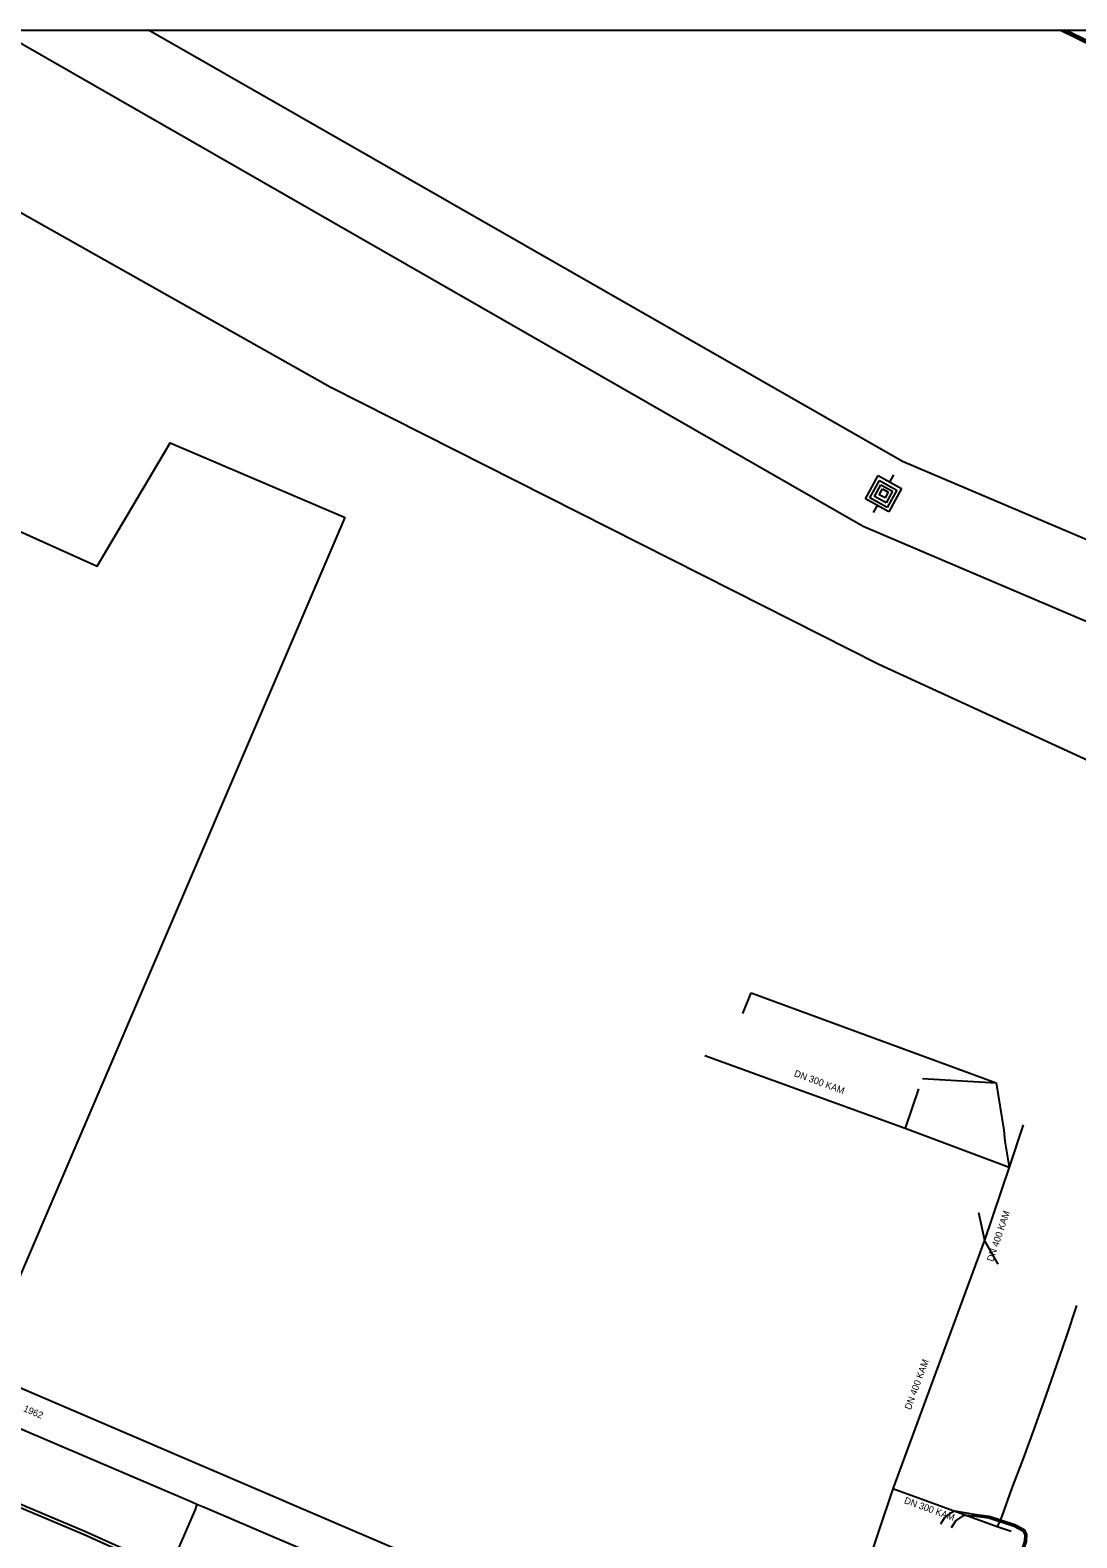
# Model space of a CAD drawing. Extents: x -596024 to -594475, y -1163820 to -1161957.
# Drawn here: x -594846.3 to -594722.7, y -1162134.9 to -1161956.9 of the extents above; entities that cross this region are included whole.
import ezdxf

# ---------------------------------------------------------------- set-up
doc = ezdxf.new("R2010")
doc.units = 0
for name, color, linetype in [('Vrstva 1', 7, 'Continuous'), ('Vrstva 12', 7, 'Continuous'), ('Vrstva 13', 7, 'Continuous'), ('Vrstva 15', 7, 'Continuous'), ('Vrstva 22', 7, 'Continuous'), ('Vrstva 42', 7, 'Continuous'), ('Vrstva 44', 7, 'Continuous'), ('Vrstva 47', 7, 'Continuous'), ('Vrstva 50', 7, 'Continuous'), ('Vrstva 53', 7, 'Continuous'), ('Vrstva 55', 7, 'Continuous'), ('Vrstva 58', 7, 'Continuous'), ('Vrstva 63', 7, 'Continuous'), ('Vrstva 9', 7, 'Continuous')]:
    doc.layers.add(name, color=color, linetype=linetype)

# ---------------------------------------------------------------- blocks, each defined once
blk = doc.blocks.new('WN200')
at = {"layer": 'Vrstva 53'}
for points in [[(0, 6.3), (0, 10.136)], [(-6.299, 6.3), (6.299, 6.3)], [(-6.299, -6.3), (-6.299, 6.3)], [(-4.724, 4.625), (4.724, 4.625)], [(-4.724, -4.823), (-4.724, 4.625)], [(-3.149, 3.151), (3.149, 3.151)], [(-3.149, -3.151), (-3.149, 3.151)], [(-1.575, -1.378), (-1.575, 1.772)], [(-1.575, 1.772), (1.575, 1.772)], [(1.575, 1.772), (1.575, -1.378)], [(3.149, 3.151), (3.149, -3.151)], [(4.724, 4.625), (4.724, -4.823)], [(6.299, 6.3), (6.299, -6.3)], [(6.299, -6.3), (-6.299, -6.3)], [(4.724, -4.823), (-4.724, -4.823)], [(3.149, -3.151), (-3.149, -3.151)], [(1.575, -1.378), (-1.575, -1.378)], [(0, -6.3), (0, -10.136)]]:
    blk.add_lwpolyline(points, dxfattribs=at)

msp = doc.modelspace()

# ---------------------------------------------------------------- linework, layer by layer
at = {"layer": 'Vrstva 1'}
for p, q in [((-594762.142, -1162072.987), (-594761.144, -1162070.562)), ((-594761.144, -1162070.562), (-594732.225, -1162081.182)), ((-594740.905, -1162080.658), (-594732.225, -1162081.182)), ((-594732.225, -1162081.182), (-594731.325, -1162086.762)), ((-594741.373, -1162081.875), (-594742.963, -1162086.552)), ((-594729.027, -1162086.143), (-594730.665, -1162091.141)), ((-594734.296, -1162096.501), (-594733.605, -1162099.781)), ((-594731.961, -1162102.608), (-594733.605, -1162099.781))]:
    msp.add_line(p, q, dxfattribs=at)
msp.add_lwpolyline([(-594722.74, -1162107.458), (-594723.938, -1162111.171), (-594725.075, -1162114.464), (-594726.333, -1162118.116), (-594727.65, -1162121.769), (-594729.027, -1162125.541), (-594730.404, -1162129.134), (-594731.542, -1162132.367), (-594732.081, -1162133.624)], dxfattribs=at)
at = {"layer": 'Vrstva 13'}
for p, q in [((-594827.244, -1162130.649), (-594826.623, -1162130.917)), ((-594826.623, -1162130.917), (-594826.82, -1162131.55)), ((-594826.623, -1162130.917), (-594825.39, -1162131.442)), ((-594826.82, -1162131.55), (-594829.752, -1162138.302)), ((-594825.39, -1162131.442), (-594661.497, -1162201.455))]:
    msp.add_line(p, q, dxfattribs=at)
for points in [[(-595078.908, -1162012.46), (-595067.73, -1162017.42), (-595065.08, -1162018.44), (-594997.08, -1162047.37), (-594955.55, -1162065.41), (-594939.29, -1162072.9), (-594936.52, -1162074.16), (-594923.87, -1162075.93), (-594910.2, -1162085.83), (-594902.18, -1162091.86), (-594900.73, -1162093.05), (-594899.52, -1162093.99), (-594898.81, -1162094.53), (-594891.57, -1162097.97), (-594883.253, -1162101.678), (-594870.37, -1162107.41), (-594778.03, -1162146.97), (-594708.7, -1162177.08), (-594658.923, -1162198.2)], [(-594921.367, -1162088.968), (-594885.044, -1162105.961), (-594884.878, -1162106.048), (-594827.244, -1162130.649)]]:
    msp.add_lwpolyline(points, dxfattribs=at)
at = {"layer": 'Vrstva 22'}
msp.add_lwpolyline([(-594476.87, -1162175.29), (-594509.12, -1162152.12), (-594535.35, -1162134.16), (-594570.58, -1162110.16), (-594582.03, -1162103.66), (-594592.86, -1162096.04), (-594593.83, -1162095.56), (-594609.83, -1162088.03), (-594610.25, -1162087.87), (-594659.88, -1162068.49), (-594665.28, -1162066.38), (-594698.94, -1162053.42), (-594746.09, -1162031.77), (-594763.28, -1162023.08), (-594810.88, -1161999.03), (-594853.79, -1161974.89), (-594885.054, -1161956.88)], dxfattribs=at)
at = {"layer": 'Vrstva 42'}
for points in [[(-594724.222, -1161956.88), (-594721.28, -1161958.28)], [(-594724.222, -1161956.88), (-594721.28, -1161958.28), (-594718.92, -1161959.08), (-594716.44, -1161960.9), (-594699.12, -1161969.24), (-594697.42, -1161969.22), (-594696.54, -1161969.35), (-594694.33, -1161971.95), (-594686.65, -1161975.65), (-594684.48, -1161976.66), (-594682.65, -1161976.93), (-594679.12, -1161979.26), (-594660.26, -1161988.4), (-594636.4, -1161999.74), (-594634.82, -1161999.93), (-594632.01, -1162001.79), (-594616.71, -1162009.35), (-594601.16, -1162016.76)]]:
    msp.add_lwpolyline(points, dxfattribs=at)
at = {"layer": 'Vrstva 44'}
for points in [[(-594897.711, -1162113.224), (-594897.659, -1162112.443), (-594897.203, -1162111.73), (-594891.67, -1162114.27), (-594878.67, -1162119), (-594873.42, -1162120.84), (-594854.55, -1162127.94), (-594839.87, -1162134.11), (-594825.09, -1162140.78), (-594817.14, -1162144.35), (-594807.51, -1162148.58), (-594782.23, -1162159.7), (-594776.89, -1162161.97), (-594769.64, -1162165.13), (-594762.3, -1162168.5), (-594754.5, -1162172.04), (-594749.77, -1162173.9), (-594746.29, -1162175.24), (-594745.226, -1162175.919)], [(-594737.477, -1162133.704), (-594736.976, -1162132.89), (-594736.005, -1162132.241), (-594734.87, -1162132.314), (-594733.091, -1162132.547), (-594730.099, -1162133.519), (-594729.055, -1162134.09), (-594728.829, -1162134.573), (-594728.856, -1162135.313), (-594732.048, -1162144.749), (-594733.707, -1162150.144), (-594736.065, -1162156.166), (-594736.507, -1162157.646), (-594737.704, -1162160.545), (-594738.064, -1162161.588), (-594740.781, -1162170.376), (-594742.348, -1162174.296), (-594743.559, -1162175.654), (-594745.226, -1162175.919)], [(-594738.75, -1162133.24), (-594738.301, -1162132.54), (-594737.557, -1162131.975), (-594737.115, -1162131.74), (-594734.844, -1162132.116), (-594733.047, -1162132.351), (-594730.019, -1162133.335), (-594728.901, -1162133.946), (-594728.627, -1162134.533), (-594728.658, -1162135.349), (-594731.858, -1162144.811), (-594733.519, -1162150.21), (-594735.875, -1162156.232), (-594736.319, -1162157.712), (-594737.516, -1162160.615), (-594737.874, -1162161.65), (-594740.589, -1162170.436), (-594742.498, -1162175.111)]]:
    msp.add_lwpolyline(points, dxfattribs=at)
at = {"layer": 'Vrstva 47'}
msp.add_lwpolyline([(-594721.28, -1161958.28), (-594724.222, -1161956.88)], dxfattribs=at)
at = {"layer": 'Vrstva 50'}
msp.add_lwpolyline([(-594573.27, -1162029.86), (-594578.17, -1162027.51), (-594584.69, -1162024.42), (-594585.97, -1162023.27), (-594588.49, -1162022.28), (-594594.36, -1162020.06), (-594601.16, -1162016.76), (-594616.71, -1162009.35), (-594632.01, -1162001.79), (-594634.82, -1161999.93), (-594636.4, -1161999.74), (-594660.26, -1161988.4), (-594679.12, -1161979.26), (-594682.65, -1161976.93), (-594684.48, -1161976.66), (-594686.65, -1161975.65), (-594694.33, -1161971.95), (-594696.54, -1161969.35), (-594697.42, -1161969.22), (-594699.12, -1161969.24), (-594716.44, -1161960.9), (-594718.92, -1161959.08), (-594721.28, -1161958.28), (-594724.222, -1161956.88)], dxfattribs=at)
at = {"layer": 'Vrstva 53'}
for p, q in [((-594850.151, -1161956.88), (-594747.926, -1162015.46)), ((-594743.26, -1162007.807), (-594832.368, -1161956.88)), ((-594475.47, -1162121.662), (-594743.26, -1162007.807)), ((-594747.926, -1162015.46), (-594475.47, -1162131.403))]:
    msp.add_line(p, q, dxfattribs=at)
at = {"layer": 'Vrstva 55'}
msp.add_line((-594857.29, -1162126.68), (-594809.117, -1162014.436), dxfattribs=at)
for points in [[(-594724.501, -1161956.88), (-594721.325, -1161958.391)], [(-594724.222, -1161956.88), (-594721.28, -1161958.28)], [(-594723.944, -1161956.88), (-594721.235, -1161958.169)], [(-594898.57, -1162015.96), (-594891.499, -1161999.782), (-594890.221, -1161996.861), (-594883.082, -1162000.072), (-594874.708, -1162003.838), (-594838.41, -1162020.157), (-594830.592, -1162006.931), (-594829.789, -1162005.591), (-594809.117, -1162014.436)]]:
    msp.add_lwpolyline(points, dxfattribs=at)
at = {"layer": 'Vrstva 58'}
for points in [[(-594724.598, -1161956.88), (-594716.492, -1161960.847), (-594699.289, -1161969.196), (-594696.648, -1161969.274), (-594694.435, -1161971.953), (-594684.648, -1161976.652), (-594682.707, -1161976.924), (-594679.483, -1161979.021), (-594636.688, -1161999.642), (-594634.824, -1161999.991), (-594632.028, -1162001.855), (-594620.611, -1162007.37), (-594593.233, -1162020.535), (-594585.971, -1162023.292), (-594584.456, -1162024.534), (-594570.243, -1162031.292), (-594544.147, -1162043.718), (-594542.71, -1162044.223), (-594533.312, -1162048.534), (-594531.992, -1162048.728), (-594530.438, -1162049.932), (-594505.779, -1162061.31), (-594487.565, -1162069.66), (-594475.47, -1162074.738)], [(-594825.272, -1162141.185), (-594840.047, -1162134.517), (-594854.714, -1162128.353)]]:
    msp.add_lwpolyline(points, dxfattribs=at)
at = {"layer": 'Vrstva 63'}
msp.add_lwpolyline([(-594475.47, -1163820.23), (-596024.42, -1163820.23), (-596024.42, -1161956.88), (-594475.47, -1161956.88)], close=True, dxfattribs=at)
at = {"layer": 'Vrstva 9'}
for p, q in [((-594731.325, -1162086.762), (-594731.205, -1162088.082)), ((-594731.205, -1162088.082), (-594730.665, -1162091.141)), ((-594730.665, -1162091.141), (-594733.605, -1162099.781)), ((-594733.605, -1162099.781), (-594744.405, -1162129.121)), ((-594744.405, -1162129.121), (-594749.085, -1162143.04))]:
    msp.add_line(p, q, dxfattribs=at)
for points in [[(-594766.633, -1162077.945), (-594742.963, -1162086.552), (-594730.665, -1162091.141)], [(-594730.427, -1162134.172), (-594732.081, -1162133.624), (-594744.405, -1162129.121)]]:
    msp.add_lwpolyline(points, dxfattribs=at)

# ---------------------------------------------------------------- block references
at = {"layer": 'Vrstva 47', "xscale": 0.24999999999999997, "yscale": 0.25000000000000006, "rotation": -28.99999999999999}
msp.add_blockref('WN200', (-594745.521, -1162011.623), dxfattribs=at)

# ---------------------------------------------------------------- texts
at = {"layer": 'Vrstva 12'}
for s, rotation, p in [('DN 300 KAM', 339.85255, (-594756.155, -1162080.378)), ('DN 400 KAM', 71.2077, (-594732.579, -1162102.363)), ('DN 400 KAM', 69.79143, (-594742.308, -1162119.858)), ('DN 300 KAM', 340.12912, (-594743.151, -1162130.804))]:
    msp.add_text(s, height=0.8, rotation=rotation, dxfattribs=at).set_placement(p)
at = {"layer": 'Vrstva 15'}
msp.add_text('1962', height=0.8, rotation=336.89918, dxfattribs=at).set_placement((-594847.204, -1162119.938))

doc.saveas('drawing.dxf')
